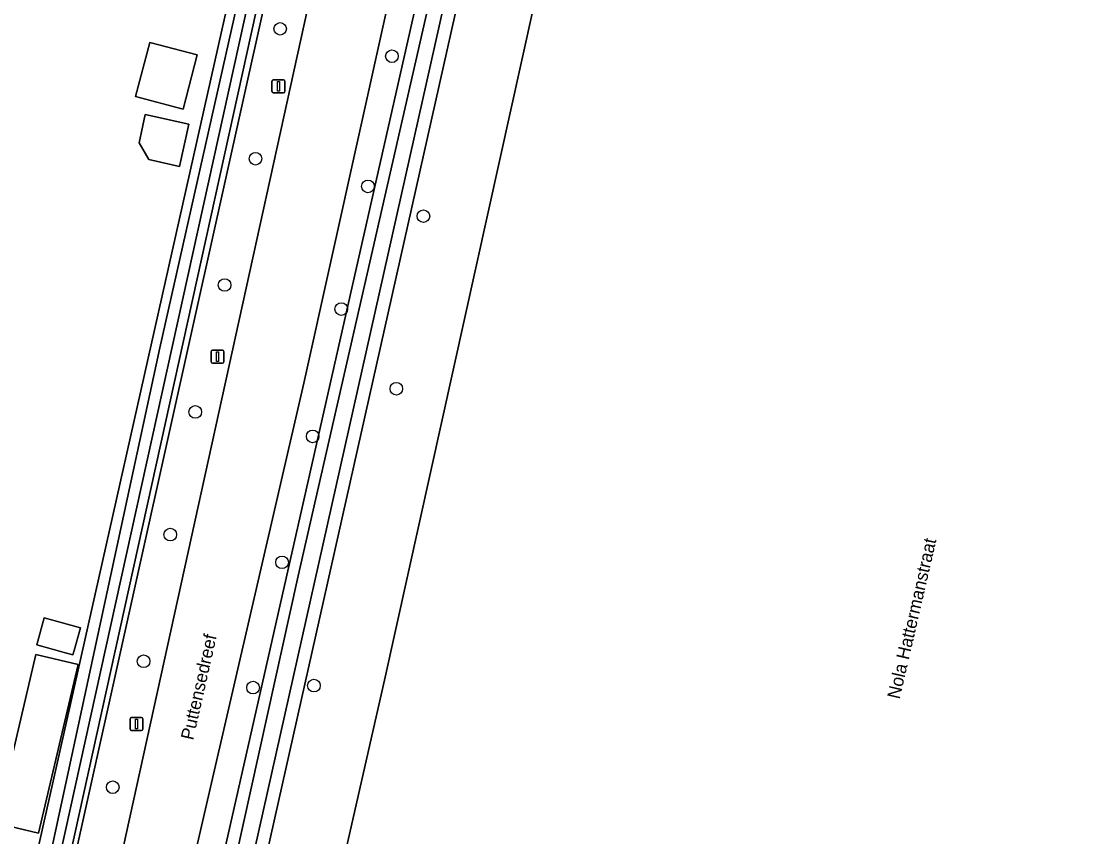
# Model space of a CAD drawing. Extents: x 163266 to 164362, y 381528 to 382286.
# Drawn here: x 164141.4 to 164224, y 382075.8 to 382139 of the extents above; entities that cross this region are included whole.
import ezdxf

# ---------------------------------------------------------------- set-up
doc = ezdxf.new("R2010")
doc.units = 0
for name, color, linetype in [('IMGEO_Boom', 7, 'Continuous'), ('IMGEO_Erf', 7, 'Continuous'), ('IMGEO_Gemengd_bos', 7, 'Continuous'), ('IMGEO_Groenvoorziening', 7, 'Continuous'), ('IMGEO_Haag', 7, 'Continuous'), ('IMGEO_Hek', 7, 'Continuous'), ('IMGEO_Lichtmast', 7, 'Continuous'), ('IMGEO_Oever', 7, 'Continuous'), ('IMGEO_Openbare_ruimte_label', 7, 'Continuous'), ('IMGEO_Pand', 7, 'Continuous'), ('IMGEO_Rijbaan_lokaal_gesloten', 7, 'Continuous'), ('IMGEO_Waterloop', 7, 'Continuous')]:
    doc.layers.add(name, color=color, linetype=linetype)

msp = doc.modelspace()

# ---------------------------------------------------------------- linework, layer by layer
at = {"layer": 'IMGEO_Boom'}
for centre in [(164161.469, 382138.417), (164170.131, 382136.298), (164159.557, 382128.356), (164168.27, 382126.211), (164172.564, 382123.906), (164157.161, 382118.574), (164166.204, 382116.709), (164170.47, 382110.536), (164154.893, 382108.741), (164163.986, 382106.85), (164152.954, 382099.238), (164161.616, 382097.093), (164150.889, 382089.431), (164159.373, 382087.387), (164164.083, 382087.544), (164148.493, 382079.674)]:
    msp.add_circle(centre, 0.489, dxfattribs=at)
at = {"layer": 'IMGEO_Erf'}
for points in [[(164158.546, 382145.474), (164158.4, 382147.143), (164154.226, 382148.154), (164131.487, 382153.658), (164126.001, 382154.986), (164119.402, 382127.933), (164101.851, 382056.216), (164115.328, 382052.943), (164136.554, 382047.613)], [(164151.358, 382137.356), (164155.045, 382136.391), (164153.949, 382132.203), (164150.262, 382133.167)], [(164151.016, 382131.769), (164154.398, 382131.02), (164153.677, 382127.766), (164151.286, 382128.296), (164150.534, 382129.592)], [(164145.989, 382092.02), (164145.496, 382090.258), (164145.402, 382089.921), (164144.746, 382090.104), (164144.549, 382090.16), (164142.609, 382090.703), (164143.195, 382092.801), (164143.459, 382092.727)], [(164142.548, 382089.948), (164145.809, 382089.171), (164142.747, 382076.12), (164139.474, 382076.898)]]:
    msp.add_lwpolyline(points, close=True, dxfattribs=at)
at = {"layer": 'IMGEO_Gemengd_bos'}
msp.add_lwpolyline([(164245.866, 381996.512), (164343.682, 382086.33), (164342.438, 382086.174), (164341.072, 382087.388), (164340.085, 382088.265), (164334.722, 382104.739), (164335.09, 382104.856), (164331.564, 382116.365), (164327.778, 382126.68), (164326.067, 382131.437), (164322.086, 382144.225), (164319.147, 382144.939), (164221.078, 382168.633), (164189.14, 382176.35), (164169.547, 382087.975), (164159.013, 382041.61)], dxfattribs=at)
at = {"layer": 'IMGEO_Groenvoorziening'}
for points in [[(164189.14, 382176.35), (164183.431, 382178.065), (164181.156, 382171.056), (164182.023, 382170.778), (164168.927, 382112.378), (164153.139, 382041.967), (164150.336, 382029.47), (164148.036, 382019.209), (164143.882, 382015.495), (164139.534, 382011.626), (164124.599, 381998.968), (164119.39, 381994.553), (164100.232, 381978.315), (164089.655, 381969.35), (164073.901, 381955.997), (164072.57, 381954.591), (164072.021, 381955.239), (164070.486, 381953.026), (164075.587, 381949.646)], [(164143.261, 381904.655), (164146.409, 381903.884), (164143.279, 381905.933), (164077.256, 381951.167), (164080.827, 381954.421), (164084.09, 381957.395), (164099.139, 381970.079), (164134.223, 382000), (164147.955, 382011.662), (164151.333, 382014.806), (164152.631, 382016.227), (164153.21, 382017.427), (164159.013, 382041.61), (164169.547, 382087.975), (164189.14, 382176.35)], [(164145.156, 382021.848), (164145.336, 382022.555), (164145.515, 382023.339), (164176.186, 382158.841), (164179.124, 382171.708)], [(164142.926, 382046.066), (164143.201, 382047.269), (164167.311, 382156.884), (164167.91, 382159.609), (164169.024, 382164.714), (164163.888, 382165.875), (164163.251, 382163.045), (164165.212, 382162.647), (164142.027, 382058.344), (164139.437, 382045.789)], [(164175.285, 382164.128), (164175.019, 382162.921), (164171.818, 382149.402), (164163.296, 382110.969), (164144.535, 382029.718)]]:
    msp.add_lwpolyline(points, dxfattribs=at)
msp.add_lwpolyline([(164152.15, 382113.717), (164163.251, 382163.045), (164163.888, 382165.875), (164162.767, 382166.129), (164158.4, 382147.143), (164158.546, 382145.474), (164136.554, 382047.613), (164115.328, 382052.943), (164101.851, 382056.216), (164101.607, 382055.219), (164105.277, 382054.312), (164136.378, 382046.624), (164137.69, 382046.3), (164140.278, 382058.679)], close=True, dxfattribs=at)
at = {"layer": 'IMGEO_Haag'}
msp.add_lwpolyline([(164152.15, 382113.717), (164163.251, 382163.045), (164163.888, 382165.875), (164162.767, 382166.129), (164158.4, 382147.143), (164158.546, 382145.474), (164136.554, 382047.613), (164115.328, 382052.943), (164101.851, 382056.216), (164101.607, 382055.219), (164105.277, 382054.312), (164136.378, 382046.624), (164137.69, 382046.3), (164140.278, 382058.679)], close=True, dxfattribs=at)
at = {"layer": 'IMGEO_Hek'}
msp.add_lwpolyline([(164143.279, 381905.933), (164077.256, 381951.167), (164080.827, 381954.421), (164084.09, 381957.395), (164099.139, 381970.079), (164134.223, 382000), (164147.955, 382011.662), (164151.333, 382014.806), (164152.631, 382016.227), (164153.21, 382017.427), (164159.013, 382041.61), (164169.547, 382087.975), (164189.14, 382176.35)], dxfattribs=at)
at = {"layer": 'IMGEO_Lichtmast'}
for p, q in [((164160.834, 382133.561), (164160.834, 382134.361)), ((164160.834, 382134.361), (164160.834, 382133.561)), ((164160.934, 382134.461), (164161.724, 382134.461)), ((164161.724, 382134.461), (164160.934, 382134.461)), ((164161.824, 382134.361), (164161.824, 382133.561)), ((164161.824, 382133.561), (164161.824, 382134.361)), ((164161.724, 382133.461), (164160.934, 382133.461)), ((164160.934, 382133.461), (164161.724, 382133.461)), ((164156.115, 382112.628), (164156.115, 382113.428)), ((164156.115, 382113.428), (164156.115, 382112.628)), ((164156.215, 382113.528), (164157.005, 382113.528)), ((164157.005, 382113.528), (164156.215, 382113.528)), ((164157.105, 382113.428), (164157.105, 382112.628)), ((164157.105, 382112.628), (164157.105, 382113.428)), ((164157.005, 382112.528), (164156.215, 382112.528)), ((164156.215, 382112.528), (164157.005, 382112.528)), ((164149.834, 382084.173), (164149.834, 382084.973)), ((164149.834, 382084.973), (164149.834, 382084.173)), ((164149.934, 382085.073), (164150.724, 382085.073)), ((164150.724, 382085.073), (164149.934, 382085.073)), ((164150.824, 382084.973), (164150.824, 382084.173)), ((164150.824, 382084.173), (164150.824, 382084.973)), ((164150.724, 382084.073), (164149.934, 382084.073)), ((164149.934, 382084.073), (164150.724, 382084.073))]:
    msp.add_line(p, q, dxfattribs=at)
for points in [[(164161.254, 382134.336), (164161.404, 382134.336), (164161.404, 382133.586), (164161.254, 382133.586), (164161.254, 382134.336)], [(164156.535, 382113.403), (164156.685, 382113.403), (164156.685, 382112.653), (164156.535, 382112.653), (164156.535, 382113.403)], [(164150.254, 382084.948), (164150.404, 382084.948), (164150.404, 382084.198), (164150.254, 382084.198), (164150.254, 382084.948)]]:
    msp.add_lwpolyline(points, dxfattribs=at)
for centre, start, end in [((164160.934, 382134.361), 90, 180), ((164160.934, 382134.361), 90, 180), ((164161.724, 382134.361), 0, 90), ((164161.724, 382134.361), 360, 90), ((164160.934, 382133.561), 180, 270), ((164160.934, 382133.561), 180, 270), ((164161.724, 382133.561), 270, 0), ((164161.724, 382133.561), 270, 0), ((164156.215, 382113.428), 90, 180), ((164156.215, 382113.428), 90, 180), ((164157.005, 382113.428), 0, 90), ((164157.005, 382113.428), 360, 90), ((164156.215, 382112.628), 180, 270), ((164156.215, 382112.628), 180, 270), ((164157.005, 382112.628), 270, 0), ((164157.005, 382112.628), 270, 0), ((164149.934, 382084.973), 90, 180), ((164149.934, 382084.973), 90, 180), ((164150.724, 382084.973), 0, 90), ((164150.724, 382084.973), 360, 90), ((164149.934, 382084.173), 180, 270), ((164149.934, 382084.173), 180, 270), ((164150.724, 382084.173), 270, 0), ((164150.724, 382084.173), 270, 0)]:
    msp.add_arc(centre, 0.1, start, end, dxfattribs=at)
at = {"layer": 'IMGEO_Oever'}
for points in [[(164181.156, 382171.056), (164179.124, 382171.708), (164176.186, 382158.841), (164145.515, 382023.339), (164145.336, 382022.555), (164145.156, 382021.848)], [(164144.136, 382020.135), (164143.608, 382019.646), (164082.175, 381967.72), (164070.095, 381957.509), (164072.021, 381955.239), (164072.57, 381954.591), (164073.901, 381955.997), (164089.655, 381969.35), (164100.232, 381978.315), (164119.39, 381994.553), (164124.599, 381998.968), (164139.534, 382011.626), (164143.882, 382015.495), (164148.036, 382019.209), (164150.336, 382029.47), (164153.139, 382041.967), (164168.927, 382112.378), (164182.023, 382170.778), (164181.156, 382171.056)], [(164146.308, 382022.32), (164154.383, 382057.745), (164162.876, 382096.049), (164179.856, 382170.423), (164180.847, 382170.105), (164147.13, 382019.741)], [(164165.212, 382162.647), (164163.251, 382163.045), (164152.15, 382113.717), (164140.278, 382058.679), (164137.69, 382046.3), (164136.378, 382046.624), (164105.277, 382054.312), (164104.275, 382054.119)], [(164139.437, 382045.789), (164142.027, 382058.344), (164165.212, 382162.647)], [(164104.918, 382053.636), (164137.784, 382045.599), (164138.031, 382045.542), (164162.248, 382155.227), (164163.84, 382162.212), (164164.52, 382162.063), (164138.844, 382045.712)]]:
    msp.add_lwpolyline(points, dxfattribs=at)
at = {"layer": 'IMGEO_Pand'}
for points in [[(164155.045, 382136.391), (164151.358, 382137.356), (164150.262, 382133.167), (164153.949, 382132.203)], [(164154.398, 382131.02), (164151.016, 382131.769), (164150.534, 382129.592), (164151.286, 382128.296), (164153.677, 382127.766)], [(164145.989, 382092.02), (164143.459, 382092.727), (164143.195, 382092.801), (164142.609, 382090.703), (164144.549, 382090.16), (164144.746, 382090.104), (164145.402, 382089.921), (164145.496, 382090.258)], [(164142.548, 382089.948), (164139.474, 382076.898), (164142.747, 382076.12), (164145.809, 382089.171)]]:
    msp.add_lwpolyline(points, close=True, dxfattribs=at)
at = {"layer": 'IMGEO_Rijbaan_lokaal_gesloten'}
for points in [[(164175.901, 382179.813), (164174.846, 382175.532), (164171.536, 382162.105), (164171.488, 382161.911), (164171.255, 382160.912), (164170.16, 382156.251), (164168.93, 382156.524), (164167.311, 382156.884), (164143.201, 382047.269), (164142.926, 382046.066), (164139.676, 382031.851), (164139.615, 382031.585), (164139.347, 382030.618)], [(164144.535, 382029.718), (164163.296, 382110.969), (164171.818, 382149.402), (164175.019, 382162.921), (164175.285, 382164.128)]]:
    msp.add_lwpolyline(points, dxfattribs=at)
at = {"layer": 'IMGEO_Waterloop'}
for points in [[(164144.27, 382018.897), (164082.879, 381967.006), (164071.506, 381957.392), (164072.611, 381956.089), (164073.212, 381956.724), (164139.316, 382012.753), (164147.13, 382019.741), (164180.847, 382170.105)], [(164180.847, 382170.105), (164179.856, 382170.423), (164162.876, 382096.049), (164154.383, 382057.745), (164146.308, 382022.32)], [(164138.844, 382045.712), (164164.52, 382162.063), (164163.84, 382162.212), (164162.248, 382155.227), (164138.031, 382045.542), (164137.784, 382045.599), (164104.918, 382053.636)]]:
    msp.add_lwpolyline(points, dxfattribs=at)

# ---------------------------------------------------------------- texts
at = {"layer": 'IMGEO_Openbare_ruimte_label'}
for s, rotation, p in [('Nola Hattermanstraat', 76.9925, (164209.461, 382086.447)), ('Puttensedreef', 77.22876, (164154.726, 382083.27))]:
    msp.add_text(s, height=1, rotation=rotation, dxfattribs=at).set_placement(p)

doc.saveas('drawing.dxf')
